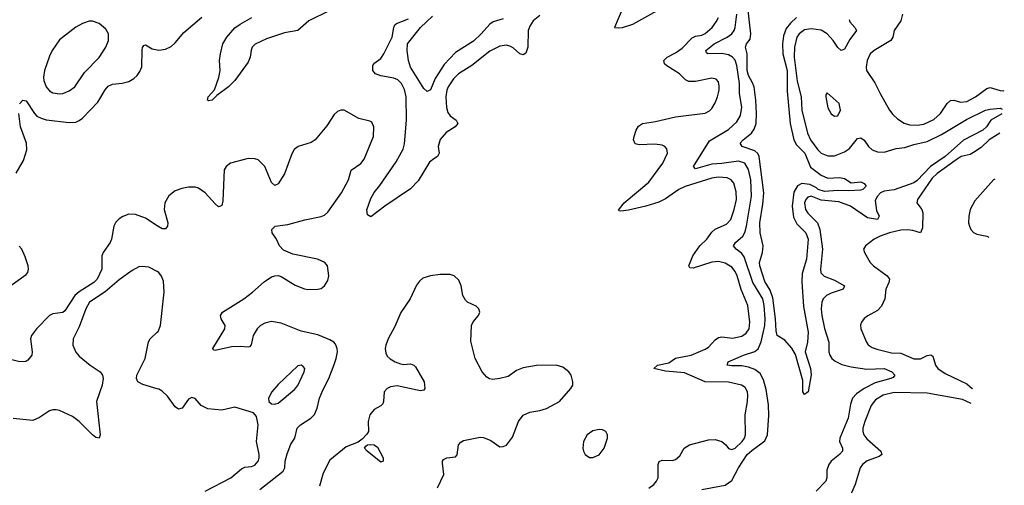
# Model space of a CAD drawing. Header units: inches. Extents: x 1449094 to 1618372, y 389908 to 534307.
# Tile 473 of 494: x 1609170 to 1615115, y 495165 to 497976. Entities that reach past the tile are written whole.
import ezdxf

# ---------------------------------------------------------------- set-up
doc = ezdxf.new("R2010")
doc.units = ezdxf.units.IN
doc.header["$MEASUREMENT"] = 0
doc.layers.add('B6409', color=7, linetype='Continuous')
doc.layers.add('B6419', color=7, linetype='Continuous')

msp = doc.modelspace()

# ---------------------------------------------------------------- linework, layer by layer
at = {"layer": 'B6409', "color": 5, "elevation": 440}
msp.add_lwpolyline([(1609610, 497967.3), (1609590, 497967.3), (1609550, 497954), (1609510, 497931.3), (1609410, 497854), (1609366.4, 497790), (1609350, 497756.2), (1609320.4, 497670), (1609313.8, 497630), (1609315.5, 497610), (1609329.3, 497570), (1609350, 497546.5), (1609370, 497534.7), (1609410, 497528.2), (1609430, 497530.2), (1609470, 497545.8), (1609502.6, 497570), (1609562.3, 497657.7), (1609650, 497747), (1609691.2, 497810), (1609706.3, 497850), (1609706, 497890), (1609690, 497919.5), (1609650, 497954)], close=True, dxfattribs=at)
at = {"layer": 'B6409', "color": 5}
for points, elevation in [([(1609170, 497468.9), (1609190, 497491), (1609210, 497486.2), (1609259.4, 497410), (1609274.5, 497394.5), (1609300.6, 497380.6), (1609330, 497372.1), (1609470, 497355.9), (1609510, 497358), (1609530, 497366.5), (1609550, 497381.5), (1609642.8, 497477.2), (1609686.6, 497553.4), (1609704.7, 497575.3), (1609730, 497586.8), (1609790, 497592.9), (1609830, 497603.2), (1609859.6, 497620.4), (1609880.5, 497639.5), (1609896.6, 497663.4), (1609907.5, 497692.5), (1609910, 497792), (1609912.2, 497807.8), (1609920.4, 497819.6), (1609930, 497824.9), (1609970, 497801), (1610000, 497794.7)], 420), ([(1609150, 497048.5), (1609193.6, 497126.4), (1609213, 497190), (1609211.8, 497230), (1609176.1, 497330), (1609165.5, 497410)], 420), ([(1610000, 496732.2), (1609930, 496776.8), (1609870, 496800.7), (1609830, 496801.2), (1609792.2, 496787.8), (1609770, 496774), (1609750, 496753.7), (1609739, 496730), (1609725.1, 496650), (1609717.6, 496630), (1609674.2, 496570), (1609667.3, 496550), (1609667.3, 496470), (1609638.4, 496410), (1609618.1, 496390), (1609530, 496333.9), (1609504.1, 496310), (1609442.6, 496217.4), (1609430, 496208.6), (1609370, 496200.5), (1609350.3, 496190), (1609271.4, 496110), (1609242.3, 496070), (1609235.3, 496050), (1609245.4, 495970), (1609242.9, 495950), (1609220.3, 495919.7), (1609206.9, 495913.1), (1609171.3, 495911.3), (1609090, 495931.3)], 420), ([(1609065.8, 496334.2), (1609210, 496438.5), (1609219.2, 496450), (1609224.5, 496470), (1609222.5, 496490), (1609204.3, 496544.3), (1609184, 496590), (1609168.1, 496608.1)], 420), ([(1610000, 496456.2), (1609950, 496482), (1609910, 496486.6), (1609890, 496484.2), (1609850, 496462.4), (1609770, 496405.3), (1609686.1, 496333.9), (1609591.1, 496270), (1609568.9, 496230), (1609530, 496122.4), (1609492.9, 496050), (1609490.3, 496010), (1609510, 495968.4), (1609530, 495945.3), (1609594.9, 495890), (1609655.5, 495850), (1609670.4, 495830), (1609674, 495810), (1609668.7, 495770), (1609634.6, 495670), (1609656.1, 495470), (1609650.2, 495449.8), (1609630, 495454), (1609610, 495468.7), (1609530, 495549.8), (1609490, 495579.8), (1609410, 495616.1), (1609390, 495620.9), (1609370, 495620.9), (1609350, 495614.5), (1609290, 495573.7), (1609250, 495556.9), (1609130, 495568.3)], 440), ([(1610000, 495747.7), (1609913.6, 495773.6), (1609883.7, 495790), (1609875.6, 495810), (1609878, 495830), (1609927.1, 495930), (1609948.7, 496031.3), (1609958.7, 496050), (1610000, 496088.8)], 440)]:
    msp.add_lwpolyline(points, dxfattribs=dict(at, elevation=elevation))
at = {"layer": 'B6419', "color": 5}
for points, elevation in [([(1613050, 498164.2), (1613030, 498161.7), (1612948, 498132), (1612868.6, 498111.4), (1612834.4, 498090), (1612817.4, 498062.6), (1612762, 497930), (1612786, 497926), (1612810, 497928.9), (1612871.8, 497950), (1613017.2, 498030), (1613050, 498064.9), (1613063.5, 498090), (1613074.7, 498130), (1613070, 498155.1)], 420), ([(1614046.4, 497533.6), (1614038, 497522), (1614037.3, 497510), (1614050, 497444), (1614070, 497408.2), (1614090, 497392.7), (1614110, 497396.3), (1614126.3, 497430), (1614118, 497470)], 380), ([(1610870, 495889.3), (1610850, 495886.6), (1610730, 495772.6), (1610693.7, 495730), (1610672.7, 495690), (1610674, 495670), (1610690, 495656.3), (1610710, 495654.9), (1610730, 495660.4), (1610830, 495743.9), (1610850, 495767.4), (1610887.3, 495850), (1610891.5, 495870), (1610882, 495882)], 440), ([(1612670, 495502.6), (1612630, 495494.7), (1612597.6, 495470), (1612574.3, 495430), (1612570.2, 495390), (1612573.6, 495370), (1612584.4, 495350), (1612610, 495333.4), (1612630, 495332.2), (1612670, 495349.2), (1612699.2, 495390), (1612718.9, 495450), (1612718.7, 495470), (1612709.7, 495489.7), (1612690, 495499.7)], 420), ([(1611350, 495303.7), (1611268.2, 495370), (1611251.8, 495390), (1611259.7, 495400.3), (1611271.2, 495408.8), (1611290, 495412.2), (1611310.5, 495410), (1611330, 495395.8), (1611364.9, 495330), (1611364.7, 495310)], 420)]:
    msp.add_lwpolyline(points, close=True, dxfattribs=dict(at, elevation=elevation))
for points, elevation in [([(1611039, 498030), (1610916.8, 497970), (1610850, 497911.6), (1610770, 497897.1), (1610660, 497860), (1610591.9, 497828.1), (1610574.6, 497810), (1610567.4, 497792.6), (1610561, 497750), (1610550, 497718.7), (1610470, 497609.8), (1610430.2, 497570), (1610361.6, 497518.4), (1610332.7, 497490), (1610310, 497487), (1610304, 497490), (1610309, 497510), (1610347.5, 497552.5), (1610373.6, 497626.4), (1610380.5, 497670), (1610377.4, 497730), (1610382.6, 497770), (1610397.7, 497830), (1610420.3, 497870), (1610470, 497926.4), (1610501.8, 497950), (1610572.9, 497990)], 380), ([(1613860.7, 497990), (1613824, 497956), (1613797.7, 497922.3), (1613781.6, 497878.4), (1613776.7, 497830), (1613778.5, 497770), (1613805.2, 497670), (1613804.4, 497544.4), (1613822.1, 497350), (1613844.6, 497250), (1613860.8, 497220.8), (1613911, 497170), (1613946.2, 497086.3), (1614010, 497038.4), (1614050, 497019.7), (1614122.4, 497022.4), (1614150, 497017.3), (1614190, 496991), (1614250, 496997.3), (1614270, 496987.3), (1614281.6, 496970), (1614260.7, 496950), (1614246.5, 496946.5), (1614177.6, 496942.4), (1614110, 496944.5), (1614030, 496938.2), (1613992.1, 496950), (1613980.5, 496960.5), (1613940.7, 496980.7), (1613893.4, 496986.6), (1613866, 496974), (1613845, 496935), (1613834.9, 496850), (1613842.9, 496782.9), (1613863.3, 496743.3), (1613916.3, 496690), (1613930.6, 496650), (1613921.5, 496530), (1613895.8, 496444.2), (1613893.2, 496393.2), (1613903.9, 496243.9), (1613930.2, 496090), (1613927.8, 496030), (1613912.7, 495970), (1613945.3, 495870), (1613948.4, 495831.6), (1613930.3, 495730), (1613910, 495714), (1613899.3, 495730), (1613898.6, 495798.6), (1613854.3, 495954.3), (1613832.3, 495992.3), (1613790, 496040.9), (1613744.5, 496070), (1613737.8, 496097.8), (1613733.9, 496170), (1613717.3, 496297.3), (1613702.1, 496342.1), (1613670, 496394.7), (1613638.7, 496490), (1613637.7, 496510), (1613655.3, 496570), (1613658.5, 496610), (1613641.1, 496690), (1613639.9, 496750), (1613658.4, 496861.6), (1613663.7, 496930), (1613636.2, 497150), (1613628, 497168.1), (1613610, 497184.6), (1613532.3, 497210), (1613521.3, 497230), (1613538, 497250), (1613588.4, 497291.6), (1613605.3, 497314.7), (1613616.7, 497350), (1613619.9, 497410), (1613615.5, 497490), (1613604.5, 497570), (1613595.4, 497595.4), (1613570, 497638.3), (1613562.1, 497670), (1613561.9, 497770), (1613552.3, 497810), (1613559.1, 497830), (1613580.6, 497859.4), (1613585.7, 497890), (1613567.4, 498050)], 340), ([(1610000, 497794.7), (1610010, 497792.5), (1610050, 497797.4), (1610085.4, 497814.6), (1610110, 497836.3), (1610162.1, 497897.9), (1610270, 497992.3)], 420), ([(1612310, 498001.8), (1612271.3, 497968.7), (1612250, 497936.3), (1612241.3, 497910), (1612239.3, 497810), (1612226.7, 497773.3), (1612210, 497764), (1612190, 497771), (1612150, 497805.5), (1612130, 497816.5), (1612110, 497821.4), (1612070, 497815.8), (1612010, 497787.1), (1611900.2, 497699.8), (1611819.8, 497650), (1611790, 497618.3), (1611758.3, 497570), (1611749.1, 497550), (1611742.5, 497510), (1611746.8, 497446.8), (1611755.5, 497415.5), (1611770, 497396.1), (1611805.7, 497370), (1611815.6, 497350), (1611800.3, 497330), (1611744.8, 497295.2), (1611710, 497252.1), (1611697.1, 497210), (1611703.2, 497170), (1611694, 497150), (1611670, 497137), (1611644.4, 497115.6), (1611576.4, 497003.6), (1611530, 496954.2), (1611375.3, 496850), (1611290, 496785.6), (1611270, 496797.2), (1611267.1, 496827.2), (1611290, 496896), (1611310, 496933.2), (1611344.9, 496975.1), (1611442.7, 497117.3), (1611486.4, 497193.6), (1611493.5, 497226.5), (1611506.2, 497370), (1611503.8, 497510), (1611493.9, 497553.9), (1611475.8, 497590), (1611452.8, 497612.8), (1611430, 497623.4), (1611350, 497637.9), (1611318, 497650), (1611302.5, 497670), (1611301.7, 497698.3), (1611308, 497712), (1611350, 497742.6), (1611370, 497769), (1611419.1, 497870), (1611428.4, 497930), (1611435.4, 497944.6), (1611446.4, 497953.6), (1611518.8, 497981.2)], 380), ([(1612090, 497981.7), (1612030, 497963.5), (1612010, 497948.6), (1611957.5, 497890), (1611910, 497846.2), (1611801.8, 497778.2), (1611733.6, 497706.4), (1611679, 497621), (1611650, 497552), (1611630, 497542), (1611610, 497561.2), (1611529.7, 497690), (1611518, 497730), (1611509.8, 497789.8), (1611512.6, 497830), (1611589.9, 497930), (1611663.1, 497996.9)], 360), ([(1612970, 495148.4), (1612999, 495170), (1613016, 495190), (1613025, 495210), (1613026, 495290), (1613031.8, 495308.2), (1613050, 495316.8), (1613110, 495314), (1613130, 495321.3), (1613156.2, 495343.8), (1613182.9, 495390), (1613215.1, 495410), (1613330, 495440.2), (1613370, 495442), (1613410.7, 495430), (1613433.4, 495410), (1613450, 495387.7), (1613470, 495380.5), (1613490, 495388.5), (1613532.4, 495430), (1613546.6, 495450), (1613551.9, 495470), (1613549.8, 495590.2), (1613564.1, 495670), (1613566.2, 495710), (1613564.4, 495730), (1613550, 495756.1), (1613529.5, 495770), (1613450, 495788), (1613310, 495789.9), (1613184.4, 495844.4), (1613070, 495855), (1612999.3, 495870), (1613020.9, 495890), (1613090, 495905), (1613130, 495932.6), (1613224.5, 495950), (1613310, 495986.2), (1613330, 495998.5), (1613370, 496044), (1613390, 496058), (1613410, 496062), (1613473.9, 496053.9), (1613530, 496064.5), (1613556.9, 496083.1), (1613575.3, 496110), (1613579.8, 496150), (1613566.3, 496250), (1613526.2, 496346.2), (1613501.6, 496430), (1613490, 496456.1), (1613470, 496482.3), (1613430, 496506), (1613390, 496516.3), (1613350, 496512.8), (1613235.8, 496475.8), (1613217.6, 496477.6), (1613209.8, 496489.8), (1613235, 496550), (1613248.1, 496570), (1613276.7, 496610), (1613318.4, 496650), (1613350, 496693.1), (1613370, 496710.7), (1613438.5, 496741.5), (1613463.2, 496770), (1613485.3, 496830), (1613497.6, 496890), (1613496.4, 496936.4), (1613481.4, 496990), (1613466.4, 497010), (1613442, 497022), (1613390, 497025.7), (1613350, 497018.7), (1613187.9, 496968), (1613150, 496949.9), (1613070, 496893.8), (1613030, 496875.4), (1612950, 496850.9), (1612846.8, 496826.8), (1612800.6, 496820.6), (1612790, 496821.2), (1612786, 496826), (1612819.8, 496870), (1612970, 496994.4), (1613053.1, 497110), (1613082, 497170), (1613076.8, 497196.8), (1613066.6, 497210), (1613050, 497217.7), (1613004.4, 497224.4), (1612910, 497219.7), (1612886.3, 497226.3), (1612877.4, 497250), (1612880.4, 497270), (1612892.8, 497310), (1612906.3, 497333.7), (1612931, 497349), (1613010, 497361.2), (1613130, 497389.4), (1613310, 497411.7), (1613334.9, 497425.1), (1613350, 497439.3), (1613370, 497473.4), (1613383.5, 497510), (1613393.5, 497550), (1613394.6, 497574.6), (1613390, 497601.2), (1613376.6, 497616.6), (1613350, 497622.6), (1613250, 497602), (1613210, 497602.4), (1613190, 497614), (1613155.1, 497650), (1613077.8, 497697.8), (1613063.5, 497710), (1613059.1, 497730), (1613080.4, 497750), (1613130, 497775.5), (1613170, 497803.9), (1613230, 497867.3), (1613250, 497875.9), (1613290, 497883.2), (1613310, 497893.2), (1613350.6, 497930), (1613376.1, 497963.9), (1613389.1, 497990)], 380), ([(1613290, 495140.2), (1613430, 495165), (1613470, 495193.4), (1613510.7, 495270), (1613563.7, 495350), (1613590, 495375.1), (1613670, 495432.6), (1613684.7, 495470), (1613694.6, 495585.4), (1613691.3, 495650), (1613676.6, 495743.4), (1613661.2, 495801.2), (1613640.5, 495840.5), (1613610, 495863.2), (1613570, 495878.5), (1613530, 495885.6), (1613470, 495885.3), (1613442, 495890), (1613448, 495910), (1613541.5, 495950), (1613610, 495972.3), (1613630, 495988.2), (1613648.1, 496031.9), (1613670.2, 496130), (1613672.4, 496170), (1613665.3, 496250), (1613656.8, 496290), (1613597.8, 496390), (1613544, 496544), (1613530, 496564.5), (1613495.9, 496590), (1613480.4, 496610), (1613493.3, 496630), (1613536.1, 496670), (1613548.9, 496691.1), (1613559.1, 496730), (1613589.9, 496910), (1613584.8, 497010), (1613571.7, 497071.7), (1613549.5, 497109.4), (1613510, 497121.6), (1613410, 497106.9), (1613350, 497104), (1613250, 497076.4), (1613238, 497090), (1613335.8, 497244.2), (1613450, 497313.9), (1613501.2, 497358.8), (1613522, 497398), (1613531.3, 497448.6), (1613515.7, 497530), (1613516.3, 497590), (1613500.2, 497700.2), (1613491, 497730.9), (1613475, 497750), (1613450, 497763.7), (1613410, 497772), (1613325.2, 497770), (1613316.6, 497776.6), (1613314.2, 497790), (1613362.8, 497830), (1613442.6, 497870), (1613470.6, 497890), (1613485.2, 497910), (1613491.3, 497928.7), (1613500.4, 498010)], 360), ([(1614177.9, 497977.9), (1614183.5, 497963.5), (1614212.6, 497930), (1614223.6, 497910), (1614183.7, 497856.3), (1614150, 497797.4), (1614130, 497791.1), (1614110, 497807.3), (1614082, 497850), (1614045.4, 497890), (1614010, 497913.7), (1613950, 497921.1), (1613910, 497914.5), (1613876, 497890), (1613862.4, 497870), (1613847.7, 497810), (1613847.3, 497750), (1613864.9, 497604.9), (1613888.6, 497510), (1613893.7, 497430), (1613926.4, 497290), (1613945.4, 497250), (1613990, 497190.2), (1614010, 497169.4), (1614050, 497153.2), (1614090, 497153.9), (1614150, 497177.7), (1614180.7, 497199.3), (1614230, 497259), (1614250, 497262.6), (1614268.3, 497248.3), (1614294.9, 497210), (1614318, 497190), (1614350, 497178.3), (1614390, 497177.2), (1614462.1, 497197.9), (1614514.8, 497205.1), (1614570, 497223.3), (1614650, 497239.9), (1614737, 497283), (1614886.2, 497373.7), (1615002.6, 497430), (1615030, 497436.9), (1615090, 497441.3), (1615103.4, 497435.8)], 360), ([(1614500.2, 498010), (1614490.7, 497970), (1614450.1, 497910), (1614442.2, 497870), (1614431.2, 497850), (1614330.4, 497790), (1614306.5, 497770), (1614287.2, 497730), (1614280.9, 497690), (1614282.6, 497670), (1614334.1, 497594.1), (1614366, 497530), (1614423.1, 497430), (1614443.1, 497403.1), (1614470, 497378.4), (1614511.4, 497351.4), (1614542, 497342), (1614590, 497339.2), (1614630, 497345.8), (1614690, 497373.8), (1614730.7, 497410), (1614770.4, 497469.5), (1614790, 497488.1), (1614810, 497490.2), (1614850, 497477.2), (1614890, 497482.7), (1614941.8, 497510), (1615010, 497560.7), (1615030, 497566.3), (1615090, 497549.6), (1615110, 497547.4), (1615115.4, 497548.6)], 380), ([(1610620.5, 495139.5), (1610761.1, 495250), (1610771, 495270), (1610773.1, 495310), (1610785.2, 495354.8), (1610807.7, 495412.3), (1610830.7, 495450), (1610845.1, 495510), (1610866, 495530), (1610929.2, 495570.8), (1610950, 495592.4), (1610966.2, 495630), (1610980.5, 495690), (1610999.7, 495740.3), (1611036.5, 495810), (1611070, 495894), (1611082.1, 495930), (1611088.4, 495970), (1611086.9, 495990), (1611076.6, 496016.6), (1611066.4, 496030), (1611043.7, 496043.7), (1610970, 496073.8), (1610870, 496095.5), (1610750, 496144.3), (1610690, 496153.7), (1610650, 496144.7), (1610623.9, 496130), (1610605.2, 496110), (1610579.7, 496070), (1610567.3, 496012.7), (1610558.2, 496001.8), (1610550, 495998), (1610503.1, 496003.1), (1610450, 496000.7), (1610350, 495978), (1610341.2, 495981.2), (1610336, 495990), (1610408, 496110), (1610411.6, 496130), (1610387, 496170), (1610382, 496190), (1610394.5, 496210), (1610523, 496290), (1610576.9, 496330), (1610645.9, 496394.1), (1610690, 496423.7), (1610710, 496430.3), (1610730, 496431.8), (1610750, 496425.3), (1610834.2, 496374.2), (1610890, 496350.3), (1610910, 496346.3), (1610970.8, 496349.2), (1610990, 496353.1), (1611011.4, 496368.6), (1611030, 496400.5), (1611036.8, 496430), (1611029.8, 496489.8), (1611012.6, 496510), (1610969.4, 496530), (1610820.2, 496560.2), (1610763.7, 496583.7), (1610738.8, 496610), (1610720.7, 496650), (1610694.2, 496690), (1610692.2, 496710), (1610712.7, 496730), (1610790, 496738.6), (1610892.1, 496767.9), (1610991.3, 496788.7), (1611010, 496795.9), (1611030, 496813.2), (1611113.6, 496930), (1611155.3, 497010), (1611172.3, 497067.7), (1611230, 497107.3), (1611250, 497133.4), (1611306, 497270), (1611308.6, 497328.6), (1611296.5, 497356.5), (1611283.5, 497363.5), (1611218.8, 497378.8), (1611130, 497429.8), (1611110, 497429.8), (1611090, 497420.9), (1611070, 497403.1), (1611025, 497335), (1610955.3, 497250), (1610930, 497235.6), (1610850.8, 497210), (1610827.8, 497192.2), (1610814.1, 497165.9), (1610770, 497045.6), (1610730, 496986), (1610710, 496974.5), (1610690, 496993.2), (1610651, 497090), (1610610, 497129.7), (1610590, 497136.4), (1610550, 497138), (1610444, 497110), (1610417.1, 497090), (1610405.3, 497070), (1610397.1, 496882.9), (1610390, 496854), (1610382, 496850), (1610370, 496847), (1610350, 496863.6), (1610290, 496931.1), (1610250, 496959.3), (1610230, 496964.5), (1610190, 496965.3), (1610150, 496957.3), (1610110, 496942.6), (1610070, 496913), (1610046, 496870), (1610042.4, 496830), (1610064.7, 496750), (1610062.3, 496730), (1610050, 496713.3), (1610030, 496713.1), (1610000, 496732.2)], 420), ([(1615100.4, 497406.9), (1615033.7, 497370), (1615008, 497330), (1614985.5, 497310), (1614870, 497247.9), (1614757.9, 497150), (1614670, 497089.9), (1614590, 497005), (1614570, 496990.8), (1614450, 496949.3), (1614390, 496941), (1614367.5, 496930), (1614348.9, 496910), (1614336.2, 496883.8), (1614344.6, 496824.6), (1614360.6, 496790), (1614349.3, 496770.7), (1614290, 496780.7), (1614186.6, 496850), (1614117.1, 496877.1), (1614010, 496887.2), (1613950, 496909.9), (1613930, 496905), (1613916.6, 496890), (1613909.2, 496870), (1613915.7, 496830), (1613930, 496807.8), (1613988.4, 496750), (1614002.5, 496710), (1614018.3, 496590), (1614004.8, 496470), (1614007.6, 496447.6), (1614027.4, 496427.4), (1614090, 496402.6), (1614150.5, 496370), (1614141.6, 496350), (1614070, 496324.5), (1614042, 496310), (1614021.3, 496290), (1614012.8, 496270), (1614009.6, 496230), (1614013.5, 496190), (1614030, 496112.4), (1614055, 496030), (1614055.9, 495970), (1614061.7, 495950), (1614075, 495930), (1614094.1, 495914.1), (1614134.8, 495894.8), (1614190, 495880.4), (1614286.1, 495866.1), (1614390, 495869.4), (1614436.5, 495850), (1614454.9, 495830), (1614443.9, 495816.1), (1614431, 495810), (1614336.5, 495783.5), (1614270, 495749.9), (1614222.2, 495717.8), (1614198.4, 495690), (1614185.9, 495654.1), (1614172.4, 495570), (1614123.1, 495450), (1614120.1, 495430), (1614137.8, 495390), (1614138.3, 495370), (1614121.1, 495350), (1614070.3, 495310), (1614056, 495290), (1614044.5, 495255.5), (1614044, 495210), (1614038.3, 495190), (1613979.5, 495130)], 360), ([(1615088.1, 497291.6), (1615024.6, 497250), (1614975.4, 497204.6), (1614930, 497173.4), (1614910, 497162.3), (1614855.2, 497150), (1614830, 497134.9), (1614710, 497048), (1614679.8, 497020.2), (1614591.5, 496890), (1614588, 496870), (1614616.5, 496830), (1614624.1, 496810), (1614620.6, 496719.4), (1614610.2, 496689.8), (1614563.8, 496703.8), (1614530, 496706.9), (1614490, 496705), (1614422.4, 496690), (1614364.9, 496670), (1614330.4, 496650), (1614277.3, 496610), (1614266, 496590), (1614270.6, 496570), (1614306, 496510), (1614326, 496490), (1614408.8, 496430), (1614422, 496410), (1614418.7, 496390), (1614400.8, 496350), (1614394, 496290), (1614373.8, 496246.1), (1614350, 496220.5), (1614291.4, 496188.5), (1614269, 496171), (1614252.7, 496150), (1614246.9, 496133.1), (1614248.4, 496110), (1614282.6, 496030), (1614293.9, 496013.9), (1614316.8, 495996.8), (1614346, 495986), (1614434.9, 495965.1), (1614490, 495963.2), (1614570, 495928.4), (1614610, 495928.4), (1614650, 495948.2), (1614672.8, 495952.8), (1614683.6, 495943.6), (1614700.9, 495890), (1614714, 495870), (1614759.3, 495839.3), (1614890, 495777), (1614921, 495750), (1614923.9, 495746.7)], 380), ([(1615058.5, 497012.8), (1615050, 497009), (1614937.3, 496882.7), (1614910.2, 496830), (1614900.6, 496790), (1614899.7, 496750), (1614904.7, 496730), (1614913.8, 496710), (1614930, 496690.3), (1614950, 496681.6), (1615010.3, 496670), (1615021.3, 496663.1)], 420), ([(1610000, 496088.8), (1610005.8, 496094.2), (1610021.2, 496130), (1610042.5, 496330), (1610038, 496398), (1610027, 496427), (1610010.7, 496450.7), (1610000, 496456.2)], 440), ([(1611692.8, 495150), (1611732, 495230), (1611722.3, 495297.7), (1611722.4, 495310), (1611730, 495320.5), (1611750, 495330.3), (1611802.7, 495337.3), (1611811.8, 495348.2), (1611820.5, 495410), (1611834.1, 495425.9), (1611850, 495434.7), (1611950, 495455.8), (1611970, 495454.4), (1612015.2, 495435.2), (1612070, 495398), (1612090, 495398.4), (1612110, 495408.2), (1612145.3, 495454.7), (1612182.8, 495550), (1612210, 495587.7), (1612250, 495606.8), (1612310, 495616.5), (1612350.6, 495629.3), (1612430, 495671.8), (1612498.5, 495750), (1612509.8, 495770), (1612510.8, 495789.2), (1612499.8, 495830), (1612486.2, 495850), (1612450, 495878.4), (1612410, 495890.8), (1612290, 495889.2), (1612210, 495873.6), (1612170, 495858.5), (1612118.9, 495821.1), (1612069.1, 495809.1), (1612024.4, 495804.4), (1612007.3, 495807.3), (1611990, 495817.3), (1611963.5, 495850), (1611921.1, 495930), (1611894.5, 496034.5), (1611898.7, 496130), (1611907.6, 496152.4), (1611939.7, 496190), (1611948.2, 496210), (1611943.6, 496230), (1611926.2, 496246.2), (1611875.1, 496270), (1611862.6, 496282.6), (1611846, 496310), (1611836.4, 496370), (1611822.5, 496402.5), (1611794.5, 496430), (1611770, 496437.3), (1611710, 496438), (1611650.2, 496429.8), (1611604.8, 496415.2), (1611583.4, 496396.6), (1611566.5, 496373.5), (1611527.1, 496290), (1611471.8, 496208.2), (1611436.1, 496123.9), (1611395, 496050), (1611380.1, 496010), (1611377.6, 495990), (1611381.8, 495961.8), (1611390, 495945.2), (1611408, 495928), (1611437.6, 495910), (1611470, 495898.2), (1611490, 495895), (1611530, 495898.4), (1611550, 495890.2), (1611560.2, 495880.2), (1611612.7, 495790), (1611616.9, 495750), (1611610, 495739.7), (1611590, 495736.1), (1611570, 495738.9), (1611450, 495764.5), (1611410, 495759.8), (1611388.9, 495750), (1611371.5, 495730), (1611367.8, 495670), (1611362.6, 495657.4), (1611350, 495644), (1611310, 495621.7), (1611285.2, 495590), (1611274.4, 495550), (1611276.9, 495490), (1611266.2, 495473.8), (1611237.2, 495442.8), (1611213.9, 495426.1), (1611142, 495398), (1611042.5, 495317.5), (1611002.4, 495237.6), (1610980.7, 495159.3)], 420), ([(1610291.2, 495130), (1610445.4, 495210), (1610510, 495264.6), (1610530, 495273.7), (1610570, 495278.7), (1610590, 495287.2), (1610609.6, 495310), (1610615.4, 495330), (1610615.8, 495350), (1610599.3, 495430), (1610610.7, 495530.7), (1610599.5, 495579.5), (1610581.7, 495601.7), (1610470, 495637), (1610390, 495619.2), (1610307.1, 495627.1), (1610266.3, 495646.3), (1610230, 495689.2), (1610210, 495696), (1610190, 495684), (1610150.6, 495630), (1610130, 495625.1), (1610110, 495639.3), (1610062.7, 495702.7), (1610030, 495732.3), (1610010, 495744.8), (1610000, 495747.7)], 440), ([(1614914.6, 495659.6), (1614863.7, 495683.7), (1614650, 495721.8), (1614450, 495724.5), (1614383.6, 495710), (1614338.6, 495681.4), (1614312.3, 495647.7), (1614272.9, 495550), (1614262.1, 495510), (1614261.9, 495490), (1614267.9, 495470), (1614285.5, 495445.5), (1614369.2, 495370), (1614376, 495350), (1614360.4, 495339.6), (1614287, 495313), (1614259.3, 495290), (1614244.6, 495270), (1614214.1, 495170), (1614161.8, 495050)], 380)]:
    msp.add_lwpolyline(points, dxfattribs=dict(at, elevation=elevation))

doc.saveas('drawing.dxf')
